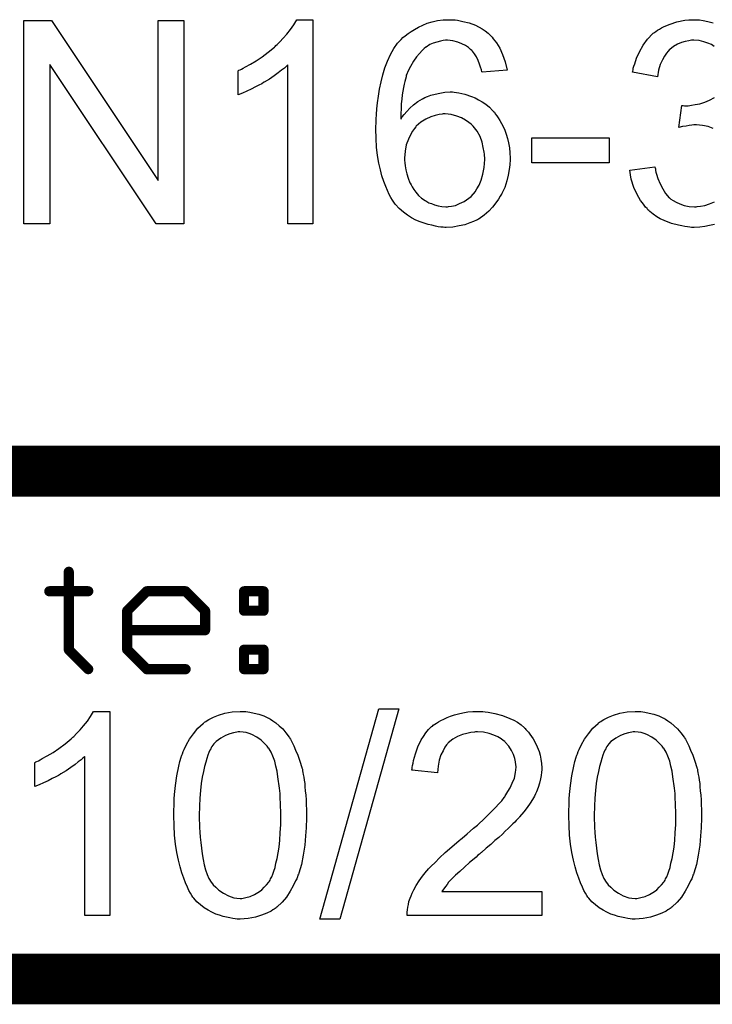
# Model space of a CAD drawing. Extents: x -1.5 to 9, y -3 to 5.
# Tile 262 of 368: x 7.282 to 7.555, y -3.01 to -2.622. Entities that reach past the tile are written whole.
import ezdxf

# ---------------------------------------------------------------- set-up
doc = ezdxf.new("R2010")
doc.units = 0
doc.layers.get('0').update_dxf_attribs({"linetype": 'CONTINUOUS'})
doc.layers.add('qfn16-30-34-a_mechanical_19', color=1, linetype='CONTINUOUS')

# ---------------------------------------------------------------- blocks, each defined once
blk = doc.blocks.new('D56')
at = {"const_width": 0.001}
blk.add_lwpolyline([(-0.0005, 0, 1), (0.0005, 0, 1)], format="xyb", close=True, dxfattribs=at)
blk = doc.blocks.new('D57')
at = {"const_width": 0.002}
blk.add_lwpolyline([(-0.001, 0, 1), (0.001, 0, 1)], format="xyb", close=True, dxfattribs=at)

msp = doc.modelspace()

# ---------------------------------------------------------------- linework, layer by layer
at = {"layer": 'qfn16-30-34-a_mechanical_19', "color": 1}
for points in [[(7.347144, -2.702602), (7.336153, -2.702602), (7.294269, -2.639777), (7.294269, -2.702602), (7.284087, -2.702602), (7.284087, -2.622538), (7.294963, -2.622538), (7.336962, -2.685479), (7.336962, -2.622538), (7.347144, -2.622538), (7.347144, -2.702602)], [(7.397936, -2.702602), (7.388102, -2.702602), (7.388102, -2.640009), (7.387986, -2.640124), (7.387408, -2.640587), (7.386713, -2.641282), (7.385556, -2.642091), (7.384284, -2.643133), (7.382664, -2.64429), (7.380813, -2.645562), (7.37873, -2.646835), (7.378614, -2.646835), (7.378499, -2.646951), (7.377805, -2.647414), (7.376648, -2.647992), (7.375259, -2.648686), (7.373639, -2.649496), (7.371904, -2.650306), (7.370168, -2.651116), (7.368433, -2.65181), (7.368433, -2.642323), (7.368548, -2.642323), (7.36878, -2.642091), (7.369243, -2.641976), (7.369821, -2.641629), (7.370515, -2.641282), (7.371325, -2.640819), (7.373292, -2.639662), (7.375606, -2.638389), (7.37792, -2.636769), (7.38035, -2.634918), (7.38278, -2.632951), (7.382895, -2.632835), (7.383011, -2.63272), (7.383358, -2.632373), (7.383821, -2.632026), (7.384862, -2.630869), (7.386251, -2.62948), (7.387639, -2.62786), (7.389143, -2.626009), (7.390416, -2.624158), (7.391573, -2.622191), (7.397936, -2.622191), (7.397936, -2.702602)], [(7.453125, -2.622307), (7.453935, -2.622307), (7.454861, -2.622422), (7.457059, -2.622885), (7.459489, -2.623464), (7.462034, -2.624389), (7.464579, -2.625778), (7.465852, -2.626588), (7.467009, -2.627513), (7.467125, -2.627629), (7.467241, -2.627744), (7.467588, -2.628092), (7.467935, -2.628439), (7.468513, -2.629017), (7.468976, -2.629711), (7.470249, -2.631331), (7.471521, -2.633414), (7.472678, -2.635959), (7.47372, -2.638852), (7.474414, -2.642091), (7.464579, -2.642901), (7.464579, -2.642785), (7.464464, -2.64267), (7.464348, -2.641976), (7.464001, -2.640934), (7.463538, -2.639662), (7.463075, -2.638273), (7.462381, -2.636885), (7.461571, -2.635612), (7.460761, -2.634571), (7.46053, -2.634339), (7.460067, -2.633877), (7.459257, -2.633182), (7.4581, -2.632372), (7.456596, -2.631678), (7.454976, -2.630984), (7.45301, -2.630521), (7.450927, -2.63029), (7.450117, -2.63029), (7.449191, -2.630406), (7.44815, -2.630637), (7.446762, -2.630984), (7.445373, -2.631447), (7.443985, -2.632025), (7.442596, -2.632951), (7.442365, -2.633067), (7.441787, -2.63353), (7.440977, -2.634339), (7.439935, -2.635496), (7.438778, -2.636885), (7.437506, -2.638505), (7.436349, -2.640587), (7.435192, -2.642901), (7.435192, -2.643017), (7.435076, -2.643248), (7.43496, -2.643595), (7.434729, -2.644058), (7.434613, -2.644752), (7.434382, -2.645562), (7.43415, -2.646488), (7.433919, -2.647645), (7.433572, -2.648918), (7.433341, -2.650306), (7.433109, -2.65181), (7.432993, -2.65343), (7.432762, -2.655281), (7.432646, -2.657132), (7.432531, -2.659215), (7.432531, -2.661298), (7.432646, -2.661182), (7.433109, -2.660488), (7.433919, -2.659562), (7.43496, -2.658405), (7.436117, -2.657017), (7.437621, -2.655744), (7.439241, -2.654471), (7.441092, -2.653314), (7.441208, -2.653314), (7.441324, -2.653198), (7.442018, -2.652851), (7.443059, -2.652504), (7.444448, -2.651926), (7.446068, -2.651463), (7.447919, -2.651116), (7.449886, -2.650769), (7.451968, -2.650653), (7.452894, -2.650653), (7.453588, -2.650769), (7.454514, -2.650885), (7.455439, -2.651), (7.456596, -2.651232), (7.457753, -2.651579), (7.460414, -2.652389), (7.461803, -2.652967), (7.463191, -2.653777), (7.464579, -2.654587), (7.466084, -2.655512), (7.467472, -2.656669), (7.468745, -2.657942), (7.46886, -2.658058), (7.469092, -2.658289), (7.469439, -2.658636), (7.469786, -2.659215), (7.470364, -2.660025), (7.470943, -2.660835), (7.471521, -2.661876), (7.472216, -2.663033), (7.47291, -2.664306), (7.473488, -2.665694), (7.474067, -2.667314), (7.474645, -2.668934), (7.474993, -2.670669), (7.47534, -2.672636), (7.475571, -2.674603), (7.475687, -2.676686), (7.475687, -2.676801), (7.475687, -2.677033), (7.475687, -2.67738), (7.475687, -2.677958), (7.475571, -2.678653), (7.475571, -2.679347), (7.475224, -2.681198), (7.474877, -2.683396), (7.474298, -2.68571), (7.473488, -2.688256), (7.472331, -2.690685), (7.472331, -2.690801), (7.472216, -2.690917), (7.471984, -2.691264), (7.471753, -2.691727), (7.471059, -2.692884), (7.470017, -2.694388), (7.468745, -2.696008), (7.467241, -2.697627), (7.465389, -2.699247), (7.463422, -2.700635), (7.463307, -2.700635), (7.463191, -2.700751), (7.462844, -2.700983), (7.462381, -2.701098), (7.461224, -2.701677), (7.45972, -2.702255), (7.457753, -2.70295), (7.455555, -2.703412), (7.453125, -2.703875), (7.450464, -2.703991), (7.449886, -2.703991), (7.449307, -2.703875), (7.448382, -2.703875), (7.44734, -2.703759), (7.446183, -2.703528), (7.444795, -2.703181), (7.443406, -2.702834), (7.441787, -2.702371), (7.440167, -2.701793), (7.438547, -2.701098), (7.436811, -2.700173), (7.435192, -2.699131), (7.433572, -2.697974), (7.431952, -2.696586), (7.430448, -2.694966), (7.430332, -2.694851), (7.430101, -2.694503), (7.429754, -2.694041), (7.429291, -2.693231), (7.428597, -2.692189), (7.428018, -2.691032), (7.427324, -2.689528), (7.42663, -2.687909), (7.42582, -2.685942), (7.425126, -2.683743), (7.424547, -2.681314), (7.423969, -2.678653), (7.42339, -2.675644), (7.423043, -2.672405), (7.422812, -2.668934), (7.422696, -2.665231), (7.422696, -2.665116), (7.422696, -2.665), (7.422696, -2.664653), (7.422696, -2.66419), (7.422812, -2.663033), (7.422812, -2.661413), (7.422927, -2.659562), (7.423159, -2.657364), (7.42339, -2.654934), (7.423737, -2.652273), (7.4242, -2.649612), (7.424779, -2.646719), (7.425473, -2.643943), (7.426283, -2.641166), (7.427324, -2.638505), (7.428481, -2.635959), (7.429754, -2.63353), (7.431258, -2.631447), (7.431374, -2.631331), (7.431605, -2.6311), (7.432068, -2.630637), (7.432646, -2.629943), (7.433341, -2.629249), (7.434266, -2.628554), (7.435423, -2.627629), (7.43658, -2.626819), (7.437968, -2.626009), (7.439473, -2.625083), (7.441208, -2.624389), (7.442944, -2.623579), (7.44491, -2.623001), (7.446993, -2.622538), (7.449191, -2.622307), (7.451505, -2.622191), (7.452431, -2.622191), (7.453125, -2.622307)], [(7.555983, -2.63272), (7.554941, -2.632025), (7.553553, -2.631447), (7.551933, -2.630868), (7.550082, -2.630406), (7.547999, -2.63029), (7.547074, -2.63029), (7.546032, -2.630521), (7.544644, -2.630753), (7.54314, -2.631215), (7.541636, -2.631794), (7.540016, -2.63272), (7.538512, -2.633877), (7.538396, -2.633992), (7.537933, -2.634571), (7.537239, -2.635381), (7.536429, -2.636538), (7.535619, -2.638042), (7.534809, -2.639893), (7.534115, -2.642091), (7.533652, -2.644637), (7.523818, -2.642901), (7.523818, -2.642785), (7.523934, -2.642438), (7.524049, -2.641976), (7.524165, -2.641281), (7.524396, -2.640472), (7.524743, -2.639546), (7.525438, -2.637348), (7.526595, -2.634802), (7.527983, -2.632257), (7.529719, -2.629827), (7.531917, -2.627629), (7.532033, -2.627513), (7.532264, -2.627397), (7.532611, -2.627166), (7.533074, -2.626819), (7.533652, -2.626356), (7.534462, -2.625893), (7.535272, -2.62543), (7.536314, -2.624852), (7.538627, -2.623926), (7.541289, -2.623001), (7.544413, -2.622422), (7.546032, -2.622191), (7.548925, -2.622191), (7.550198, -2.622307)], [(7.550198, -2.622307), (7.551702, -2.622538), (7.553553, -2.622885), (7.555635, -2.623464)], [(7.555635, -2.665), (7.553668, -2.664306), (7.55147, -2.663843), (7.549041, -2.663611), (7.547999, -2.663611), (7.547189, -2.663727), (7.546148, -2.663843), (7.544991, -2.664074), (7.543603, -2.664306), (7.542099, -2.664653), (7.543256, -2.655975), (7.543834, -2.655975), (7.544297, -2.656091), (7.545801, -2.656091), (7.547074, -2.65586), (7.548578, -2.655628), (7.550313, -2.655281), (7.55228, -2.654703), (7.554131, -2.653893), (7.556098, -2.652851)], [(7.450001, -2.659331), (7.449307, -2.659331), (7.448844, -2.659446), (7.447687, -2.659562), (7.446068, -2.659909), (7.444332, -2.660488), (7.442365, -2.661413), (7.440514, -2.66257), (7.438663, -2.66419), (7.438431, -2.664421), (7.437968, -2.665), (7.437159, -2.666041), (7.436349, -2.667545), (7.435539, -2.669281), (7.434729, -2.671479), (7.434266, -2.673909), (7.434035, -2.676686), (7.434035, -2.676917), (7.434035, -2.677495), (7.43415, -2.678537), (7.434266, -2.679809), (7.434498, -2.681314), (7.43496, -2.682933), (7.435423, -2.684669), (7.436117, -2.686404), (7.436233, -2.686636), (7.43658, -2.687214), (7.437043, -2.688024), (7.437737, -2.689066), (7.438547, -2.690107), (7.439588, -2.69138), (7.440745, -2.692421), (7.442134, -2.693462), (7.442365, -2.693578), (7.442828, -2.693809), (7.443638, -2.694272), (7.444679, -2.694619), (7.445836, -2.695082), (7.447225, -2.695545), (7.448729, -2.695776), (7.450348, -2.695892), (7.450927, -2.695892), (7.45139, -2.695776), (7.452547, -2.69566), (7.454051, -2.695313), (7.455671, -2.694619), (7.457522, -2.693809), (7.459373, -2.692537), (7.460299, -2.691842), (7.461109, -2.690917), (7.461109, -2.690801), (7.46134, -2.690685), (7.461803, -2.689991), (7.462497, -2.688834), (7.463422, -2.68733), (7.464232, -2.685363), (7.464927, -2.683049), (7.465389, -2.680388), (7.465621, -2.677264), (7.465621, -2.677148), (7.465621, -2.676917), (7.465621, -2.676454), (7.465505, -2.675876), (7.465505, -2.675182), (7.465389, -2.674372), (7.465042, -2.67252), (7.464579, -2.670438), (7.46377, -2.66824), (7.462613, -2.666157), (7.461109, -2.66419), (7.460877, -2.663959), (7.460299, -2.66338), (7.459373, -2.662686), (7.4581, -2.66176), (7.45648, -2.660835), (7.454629, -2.66014), (7.452431, -2.659562), (7.450001, -2.659331)], [(7.514678, -2.678537), (7.484248, -2.678537), (7.484248, -2.668702), (7.514678, -2.668702), (7.514678, -2.678537)], [(7.556098, -2.702834), (7.554247, -2.703297), (7.55228, -2.703644), (7.550313, -2.703875), (7.548115, -2.703991), (7.547074, -2.703991), (7.546379, -2.703875), (7.545454, -2.703759), (7.544413, -2.703644), (7.543256, -2.703412), (7.541983, -2.703181), (7.539206, -2.702487), (7.536314, -2.70133), (7.534809, -2.700635), (7.533421, -2.699826), (7.532033, -2.698784), (7.530644, -2.697743), (7.530529, -2.697627), (7.530297, -2.697396), (7.52995, -2.697049), (7.529603, -2.696586), (7.529024, -2.696008), (7.528446, -2.695198), (7.527752, -2.694388), (7.527057, -2.693346), (7.526363, -2.692189), (7.525669, -2.691032), (7.524396, -2.688256), (7.523355, -2.685016), (7.523008, -2.68328), (7.522777, -2.681429), (7.532611, -2.680157), (7.532611, -2.680272), (7.532727, -2.680504), (7.532842, -2.680966), (7.532958, -2.681545), (7.533074, -2.682239), (7.533305, -2.683049), (7.533884, -2.684785), (7.534694, -2.686867), (7.535735, -2.688834), (7.536892, -2.690685), (7.53828, -2.692305), (7.538512, -2.692421), (7.538975, -2.692884), (7.5399, -2.693462), (7.541057, -2.694041), (7.542446, -2.694735), (7.544181, -2.695313), (7.546148, -2.695776), (7.548231, -2.695892), (7.548925, -2.695892), (7.549388, -2.695776), (7.55066, -2.69566), (7.55228, -2.695313), (7.554131, -2.694735), (7.556098, -2.693925)], [(7.317873, -2.975032), (7.308039, -2.975032), (7.308039, -2.912439), (7.307923, -2.912554), (7.307345, -2.913017), (7.30665, -2.913711), (7.305493, -2.914521), (7.304221, -2.915562), (7.302601, -2.916719), (7.30075, -2.917992), (7.298667, -2.919265), (7.298551, -2.919265), (7.298436, -2.919381), (7.297742, -2.919843), (7.296585, -2.920422), (7.295196, -2.921116), (7.293576, -2.921926), (7.291841, -2.922736), (7.290105, -2.923546), (7.28837, -2.92424), (7.28837, -2.914753), (7.288486, -2.914753), (7.288717, -2.914521), (7.28918, -2.914405), (7.289758, -2.914058), (7.290453, -2.913711), (7.291262, -2.913248), (7.293229, -2.912091), (7.295543, -2.910819), (7.297857, -2.909199), (7.300287, -2.907348), (7.302717, -2.905381), (7.302832, -2.905265), (7.302948, -2.905149), (7.303295, -2.904802), (7.303758, -2.904455), (7.304799, -2.903298), (7.306188, -2.90191), (7.307576, -2.90029), (7.30908, -2.898439), (7.310353, -2.896588), (7.31151, -2.894621), (7.317873, -2.894621), (7.317873, -2.975032)], [(7.371558, -2.894736), (7.373062, -2.894968), (7.374798, -2.895315), (7.376649, -2.895778), (7.378616, -2.896356), (7.380467, -2.897282), (7.380583, -2.897282), (7.380699, -2.897398), (7.381277, -2.897745), (7.382203, -2.898323), (7.38336, -2.899133), (7.384632, -2.90029), (7.386021, -2.901563), (7.387293, -2.903067), (7.388566, -2.904802), (7.388682, -2.905034), (7.389145, -2.905612), (7.389607, -2.906653), (7.390417, -2.908158), (7.391111, -2.909893), (7.392037, -2.91186), (7.392847, -2.914174), (7.393541, -2.916719), (7.393541, -2.916835), (7.393657, -2.917066), (7.393773, -2.917414), (7.393888, -2.917992), (7.394004, -2.918686), (7.39412, -2.919496), (7.394351, -2.920537), (7.394467, -2.921695), (7.394698, -2.922967), (7.394814, -2.924356), (7.39493, -2.925975), (7.395161, -2.927595), (7.395277, -2.929446), (7.395277, -2.931298), (7.395392, -2.93338), (7.395392, -2.935579), (7.395392, -2.935694), (7.395392, -2.936157), (7.395392, -2.936967), (7.395392, -2.937892), (7.395277, -2.939165), (7.395277, -2.940554), (7.395161, -2.942058), (7.395045, -2.943677), (7.394698, -2.94738), (7.39412, -2.951198), (7.393426, -2.9549), (7.392963, -2.956636), (7.392384, -2.958371), (7.392384, -2.958487), (7.392269, -2.958718), (7.392037, -2.959181), (7.391806, -2.95976), (7.391574, -2.96057), (7.391111, -2.96138), (7.390186, -2.963347), (7.389029, -2.965429), (7.387525, -2.967743), (7.385789, -2.969826), (7.383707, -2.971793), (7.383591, -2.971793), (7.383475, -2.972024), (7.383128, -2.972255), (7.382665, -2.972487), (7.382087, -2.972834), (7.381508, -2.973297), (7.379773, -2.974107), (7.37769, -2.974916), (7.375261, -2.975726), (7.372368, -2.976189), (7.369244, -2.976421), (7.368087, -2.976421), (7.367277, -2.976305), (7.366352, -2.976189), (7.365195, -2.975958), (7.363922, -2.975726), (7.362534, -2.975379), (7.361145, -2.974916), (7.359641, -2.974454), (7.358137, -2.97376), (7.356633, -2.97295), (7.355129, -2.972024), (7.353625, -2.970867), (7.352236, -2.969594), (7.350964, -2.968206), (7.350848, -2.96809), (7.350617, -2.967743), (7.350269, -2.967165), (7.349691, -2.966239), (7.349112, -2.965198), (7.348534, -2.963809), (7.347724, -2.962189), (7.34703, -2.960338), (7.346336, -2.958256), (7.345641, -2.955826), (7.344947, -2.953165), (7.344369, -2.950157), (7.34379, -2.946917), (7.343443, -2.943446), (7.343212, -2.939628), (7.343096, -2.935579), (7.343096, -2.935463), (7.343096, -2.935), (7.343096, -2.93419), (7.343096, -2.933265), (7.343212, -2.931992), (7.343212, -2.930603), (7.343327, -2.929099), (7.343443, -2.927364), (7.34379, -2.923777), (7.344369, -2.919959), (7.345063, -2.916141), (7.345526, -2.914405), (7.345989, -2.91267), (7.345989, -2.912554), (7.346104, -2.912323), (7.346336, -2.91186), (7.346567, -2.911282), (7.346798, -2.910472), (7.347261, -2.909662), (7.348187, -2.907695), (7.349344, -2.905612), (7.350848, -2.903414), (7.352583, -2.901216), (7.354666, -2.899364), (7.354782, -2.899364), (7.354897, -2.899133), (7.355244, -2.898902), (7.355707, -2.89867), (7.356286, -2.898207), (7.35698, -2.89786), (7.358716, -2.896935), (7.360798, -2.896125), (7.363228, -2.895315), (7.36612, -2.894852), (7.369244, -2.894621), (7.370285, -2.894621), (7.371558, -2.894736)], [(7.408582, -2.976421), (7.400715, -2.976421), (7.42397, -2.893579), (7.431838, -2.893579), (7.408582, -2.976421)], [(7.464928, -2.894736), (7.465854, -2.894852), (7.467011, -2.894968), (7.468283, -2.895199), (7.469556, -2.895431), (7.472564, -2.89624), (7.475573, -2.897398), (7.477077, -2.898092), (7.478581, -2.898902), (7.479969, -2.899943), (7.481242, -2.9011), (7.481358, -2.901215), (7.481589, -2.901331), (7.48182, -2.901794), (7.482283, -2.902257), (7.482862, -2.902835), (7.48344, -2.903645), (7.484019, -2.904455), (7.484713, -2.905496), (7.48587, -2.907695), (7.487027, -2.910472), (7.48749, -2.91186), (7.487721, -2.91348), (7.487952, -2.915099), (7.488068, -2.916835), (7.488068, -2.917066), (7.488068, -2.917645), (7.487952, -2.91857), (7.487837, -2.919843), (7.487605, -2.921232), (7.487142, -2.922851), (7.48668, -2.924587), (7.485985, -2.926322), (7.48587, -2.926554), (7.485638, -2.927132), (7.485176, -2.928058), (7.484481, -2.929331), (7.483556, -2.930719), (7.482399, -2.932454), (7.48101, -2.93419), (7.479391, -2.936157), (7.479159, -2.936388), (7.478581, -2.937083), (7.478002, -2.937661), (7.477424, -2.93824), (7.47673, -2.938934), (7.475804, -2.939859), (7.474878, -2.940785), (7.473721, -2.941826), (7.472564, -2.942983), (7.471176, -2.944256), (7.469672, -2.945529), (7.468052, -2.947033), (7.466201, -2.948537), (7.46435, -2.950157), (7.464234, -2.950272), (7.464002, -2.950504), (7.46354, -2.950851), (7.462961, -2.951314), (7.462267, -2.952008), (7.461457, -2.952702), (7.459606, -2.954206), (7.457639, -2.955942), (7.455788, -2.957677), (7.454168, -2.959181), (7.453474, -2.95976), (7.452895, -2.960338), (7.45278, -2.960454), (7.452432, -2.960801), (7.45197, -2.961264), (7.451391, -2.961958), (7.450813, -2.962768), (7.450118, -2.963578), (7.44873, -2.965545), (7.488184, -2.965545), (7.488184, -2.975032), (7.435078, -2.975032), (7.435078, -2.974916), (7.435078, -2.974454), (7.435078, -2.97376), (7.435193, -2.972834), (7.435309, -2.971793), (7.43554, -2.970636), (7.435772, -2.969479), (7.436234, -2.968206), (7.436234, -2.96809), (7.43635, -2.967974), (7.436582, -2.96728), (7.437044, -2.966239), (7.437739, -2.964851), (7.438664, -2.963231), (7.439821, -2.96138), (7.441094, -2.959528), (7.442714, -2.957561), (7.442714, -2.957446), (7.442945, -2.95733), (7.443524, -2.956636), (7.444565, -2.955595), (7.446069, -2.95409), (7.447805, -2.952355), (7.450003, -2.950272), (7.452664, -2.947958), (7.455556, -2.945529), (7.455672, -2.945413), (7.456135, -2.945066), (7.456829, -2.944487), (7.457639, -2.943793), (7.45868, -2.942868), (7.459953, -2.941826), (7.461226, -2.940669), (7.46273, -2.939397), (7.465622, -2.93662), (7.468515, -2.933843), (7.469903, -2.932455), (7.471176, -2.931066), (7.472333, -2.929794), (7.473258, -2.928521), (7.473258, -2.928405), (7.47349, -2.928289), (7.473721, -2.927942), (7.473953, -2.927479), (7.474763, -2.926207), (7.475688, -2.924703), (7.476498, -2.922852), (7.477308, -2.920885), (7.477771, -2.918686), (7.478002, -2.916604), (7.478002, -2.916488), (7.478002, -2.916372), (7.477886, -2.915678), (7.477771, -2.914521), (7.477424, -2.913248), (7.476961, -2.911629), (7.476151, -2.910009), (7.47511, -2.908389), (7.473721, -2.906769), (7.47349, -2.906538), (7.472911, -2.906075), (7.472101, -2.905497), (7.470829, -2.904687), (7.469209, -2.903992), (7.467358, -2.903298), (7.465159, -2.902835), (7.46273, -2.90272), (7.462036, -2.90272), (7.461573, -2.902835), (7.460184, -2.902951), (7.458565, -2.903298), (7.456829, -2.903761), (7.454862, -2.904571), (7.453011, -2.905612), (7.451275, -2.907001), (7.451044, -2.907232), (7.450581, -2.907811), (7.449887, -2.908736), (7.449193, -2.910124), (7.448383, -2.911744), (7.447689, -2.913827), (7.447226, -2.916141), (7.446995, -2.918802), (7.436929, -2.917761), (7.436929, -2.917645), (7.437044, -2.917298), (7.437044, -2.916719), (7.43716, -2.91591), (7.437391, -2.914984), (7.437623, -2.913943), (7.43797, -2.91267), (7.438317, -2.911397), (7.439243, -2.90862), (7.440631, -2.905844), (7.441441, -2.904455), (7.442482, -2.903067), (7.443524, -2.901794), (7.444681, -2.900637), (7.444796, -2.900521), (7.445028, -2.900406), (7.445375, -2.900059), (7.445953, -2.899711), (7.446648, -2.899249), (7.447457, -2.898786), (7.448383, -2.898207), (7.44954, -2.897629), (7.450813, -2.89705), (7.452201, -2.896472), (7.453705, -2.896009), (7.455325, -2.895546), (7.45706, -2.895199), (7.458912, -2.894852), (7.460879, -2.894736), (7.462961, -2.894621), (7.464118, -2.894621), (7.464928, -2.894736)], [(7.527175, -2.894736), (7.528679, -2.894968), (7.530414, -2.895315), (7.532266, -2.895778), (7.534232, -2.896356), (7.536084, -2.897282), (7.536199, -2.897282), (7.536315, -2.897397), (7.536894, -2.897744), (7.537819, -2.898323), (7.538976, -2.899133), (7.540249, -2.90029), (7.541637, -2.901563), (7.54291, -2.903067), (7.544183, -2.904802), (7.544298, -2.905034), (7.544761, -2.905612), (7.545224, -2.906653), (7.546034, -2.908157), (7.546728, -2.909893), (7.547654, -2.91186), (7.548463, -2.914174), (7.549158, -2.916719), (7.549158, -2.916835), (7.549273, -2.917066), (7.549389, -2.917414), (7.549505, -2.917992), (7.54962, -2.918686), (7.549736, -2.919496), (7.549968, -2.920537), (7.550083, -2.921694), (7.550315, -2.922967), (7.55043, -2.924356), (7.550546, -2.925975), (7.550778, -2.927595), (7.550893, -2.929446), (7.550893, -2.931298), (7.551009, -2.93338), (7.551009, -2.935578), (7.551009, -2.935694), (7.551009, -2.936157), (7.551009, -2.936967), (7.551009, -2.937892), (7.550893, -2.939165), (7.550893, -2.940553), (7.550778, -2.942058), (7.550662, -2.943677), (7.550315, -2.94738), (7.549736, -2.951198), (7.549042, -2.9549), (7.548579, -2.956636), (7.548001, -2.958371), (7.548001, -2.958487), (7.547885, -2.958718), (7.547654, -2.959181), (7.547422, -2.95976), (7.547191, -2.96057), (7.546728, -2.96138), (7.545802, -2.963346), (7.544645, -2.965429), (7.543141, -2.967743), (7.541406, -2.969826), (7.539323, -2.971793), (7.539208, -2.971793), (7.539092, -2.972024), (7.538745, -2.972255), (7.538282, -2.972487), (7.537703, -2.972834), (7.537125, -2.973297), (7.535389, -2.974106), (7.533307, -2.974916), (7.530877, -2.975726), (7.527985, -2.976189), (7.524861, -2.976421), (7.523704, -2.976421), (7.522894, -2.976305), (7.521968, -2.976189), (7.520811, -2.975958), (7.519538, -2.975726), (7.51815, -2.975379), (7.516762, -2.974916), (7.515258, -2.974454), (7.513753, -2.973759), (7.512249, -2.97295), (7.510745, -2.972024), (7.509241, -2.970867), (7.507853, -2.969594), (7.50658, -2.968206), (7.506464, -2.96809), (7.506233, -2.967743), (7.505886, -2.967164), (7.505307, -2.966239), (7.504729, -2.965198), (7.50415, -2.963809), (7.503341, -2.962189), (7.502646, -2.960338), (7.501952, -2.958256), (7.501258, -2.955826), (7.500564, -2.953165), (7.499985, -2.950157), (7.499407, -2.946917), (7.49906, -2.943446), (7.498828, -2.939628), (7.498712, -2.935578), (7.498712, -2.935463), (7.498712, -2.935), (7.498712, -2.93419), (7.498712, -2.933264), (7.498828, -2.931992), (7.498828, -2.930603), (7.498944, -2.929099), (7.49906, -2.927364), (7.499407, -2.923777), (7.499985, -2.919959), (7.500679, -2.916141), (7.501142, -2.914405), (7.501605, -2.91267), (7.501605, -2.912554), (7.501721, -2.912323), (7.501952, -2.91186), (7.502184, -2.911281), (7.502415, -2.910472), (7.502878, -2.909662), (7.503803, -2.907695), (7.50496, -2.905612), (7.506464, -2.903414), (7.5082, -2.901215), (7.510283, -2.899364), (7.510398, -2.899364), (7.510514, -2.899133), (7.510861, -2.898901), (7.511324, -2.89867), (7.511902, -2.898207), (7.512596, -2.89786), (7.514332, -2.896935), (7.516415, -2.896125), (7.518844, -2.895315), (7.521737, -2.894852), (7.524861, -2.894621), (7.525902, -2.894621), (7.527175, -2.894736)], [(7.369128, -2.90272), (7.368434, -2.90272), (7.367971, -2.902835), (7.366699, -2.903067), (7.365195, -2.903414), (7.363459, -2.904108), (7.361608, -2.905149), (7.360682, -2.905844), (7.359757, -2.906538), (7.358947, -2.907463), (7.358137, -2.908505), (7.358137, -2.90862), (7.357906, -2.908852), (7.357674, -2.909315), (7.357327, -2.909893), (7.35698, -2.910819), (7.356517, -2.91186), (7.35617, -2.913133), (7.355707, -2.914637), (7.355244, -2.916372), (7.354782, -2.918339), (7.354319, -2.920537), (7.353972, -2.922967), (7.353625, -2.925744), (7.353393, -2.928752), (7.353278, -2.931992), (7.353162, -2.935579), (7.353162, -2.93581), (7.353162, -2.936388), (7.353162, -2.93743), (7.353278, -2.938818), (7.353278, -2.940322), (7.353393, -2.942173), (7.353509, -2.94414), (7.35374, -2.946223), (7.354319, -2.950735), (7.354666, -2.952934), (7.355129, -2.955016), (7.355592, -2.956983), (7.356286, -2.958834), (7.35698, -2.960454), (7.35779, -2.961842), (7.35779, -2.961958), (7.358021, -2.962074), (7.3586, -2.962884), (7.359641, -2.963925), (7.360914, -2.965082), (7.362649, -2.966239), (7.364616, -2.96728), (7.366815, -2.96809), (7.367971, -2.968206), (7.369244, -2.968322), (7.369938, -2.968322), (7.370401, -2.968206), (7.371558, -2.967974), (7.373178, -2.967512), (7.374913, -2.966702), (7.37688, -2.965545), (7.377806, -2.964851), (7.378732, -2.963925), (7.379657, -2.962999), (7.380583, -2.961842), (7.380583, -2.961727), (7.380814, -2.961495), (7.381046, -2.961148), (7.381277, -2.96057), (7.38174, -2.95976), (7.382087, -2.958718), (7.38255, -2.957561), (7.383012, -2.956173), (7.38336, -2.954438), (7.383822, -2.952586), (7.384285, -2.950388), (7.384632, -2.948074), (7.384864, -2.945297), (7.385095, -2.942405), (7.385327, -2.939165), (7.385327, -2.935579), (7.385327, -2.935463), (7.385327, -2.935347), (7.385327, -2.934769), (7.385327, -2.933727), (7.385211, -2.932339), (7.385211, -2.930835), (7.385095, -2.928984), (7.384979, -2.927017), (7.384748, -2.924818), (7.384169, -2.920422), (7.383822, -2.918224), (7.38336, -2.916141), (7.382897, -2.914174), (7.382203, -2.912323), (7.381508, -2.910703), (7.380699, -2.909315), (7.380699, -2.909199), (7.380467, -2.909083), (7.380236, -2.908736), (7.379889, -2.908273), (7.378847, -2.907232), (7.377575, -2.905959), (7.375839, -2.904802), (7.373872, -2.903761), (7.372831, -2.903298), (7.371674, -2.902951), (7.370401, -2.902835), (7.369128, -2.90272)], [(7.524745, -2.90272), (7.524051, -2.90272), (7.523588, -2.902835), (7.522315, -2.903067), (7.520811, -2.903414), (7.519076, -2.904108), (7.517225, -2.905149), (7.516299, -2.905843), (7.515373, -2.906538), (7.514563, -2.907463), (7.513753, -2.908505), (7.513753, -2.90862), (7.513522, -2.908852), (7.513291, -2.909314), (7.512944, -2.909893), (7.512596, -2.910819), (7.512134, -2.91186), (7.511787, -2.913133), (7.511324, -2.914637), (7.510861, -2.916372), (7.510398, -2.918339), (7.509935, -2.920537), (7.509588, -2.922967), (7.509241, -2.925744), (7.50901, -2.928752), (7.508894, -2.931992), (7.508778, -2.935578), (7.508778, -2.93581), (7.508778, -2.936388), (7.508778, -2.93743), (7.508894, -2.938818), (7.508894, -2.940322), (7.50901, -2.942173), (7.509126, -2.94414), (7.509357, -2.946223), (7.509935, -2.950735), (7.510283, -2.952933), (7.510745, -2.955016), (7.511208, -2.956983), (7.511902, -2.958834), (7.512596, -2.960454), (7.513406, -2.961842), (7.513406, -2.961958), (7.513638, -2.962074), (7.514216, -2.962884), (7.515258, -2.963925), (7.51653, -2.965082), (7.518266, -2.966239), (7.520233, -2.96728), (7.522431, -2.96809), (7.523588, -2.968206), (7.524861, -2.968322), (7.525555, -2.968322), (7.526018, -2.968206), (7.527175, -2.967974), (7.528794, -2.967512), (7.53053, -2.966702), (7.532497, -2.965545), (7.533422, -2.964851), (7.534348, -2.963925), (7.535274, -2.962999), (7.536199, -2.961842), (7.536199, -2.961727), (7.536431, -2.961495), (7.536662, -2.961148), (7.536894, -2.96057), (7.537356, -2.95976), (7.537703, -2.958718), (7.538166, -2.957561), (7.538629, -2.956173), (7.538976, -2.954438), (7.539439, -2.952586), (7.539902, -2.950388), (7.540249, -2.948074), (7.54048, -2.945297), (7.540712, -2.942405), (7.540943, -2.939165), (7.540943, -2.935578), (7.540943, -2.935463), (7.540943, -2.935347), (7.540943, -2.934769), (7.540943, -2.933727), (7.540827, -2.932339), (7.540827, -2.930835), (7.540712, -2.928983), (7.540596, -2.927017), (7.540364, -2.924818), (7.539786, -2.920422), (7.539439, -2.918223), (7.538976, -2.916141), (7.538513, -2.914174), (7.537819, -2.912323), (7.537125, -2.910703), (7.536315, -2.909314), (7.536315, -2.909199), (7.536084, -2.909083), (7.535852, -2.908736), (7.535505, -2.908273), (7.534464, -2.907232), (7.533191, -2.905959), (7.531456, -2.904802), (7.529489, -2.903761), (7.528447, -2.903298), (7.52729, -2.902951), (7.526018, -2.902835), (7.524745, -2.90272)]]:
    msp.add_lwpolyline(points, dxfattribs=at)
for points, const_width in [([(7.1, -2.8), (7.8, -2.8)], 0.02), ([(7.301752, -2.870327), (7.301752, -2.839634)], 0.004), ([(7.302752, -2.839634), (7.302752, -2.839634)], 0.002), ([(7.302752, -2.839634), (7.302752, -2.839634)], 0.002), ([(7.294078, -2.847307), (7.309425, -2.847307)], 0.004), ([(7.294078, -2.846307), (7.294078, -2.846307)], 0.002), ([(7.294078, -2.846307), (7.294078, -2.846307)], 0.002), ([(7.324771, -2.85498), (7.332444, -2.847307)], 0.004), ([(7.332444, -2.847307), (7.347791, -2.847307)], 0.004), ([(7.332444, -2.846307), (7.332444, -2.846307)], 0.002), ([(7.332444, -2.846307), (7.332444, -2.846307)], 0.002), ([(7.347791, -2.847307), (7.355464, -2.85498)], 0.004), ([(7.348498, -2.8466), (7.348498, -2.8466)], 0.002), ([(7.348498, -2.8466), (7.348498, -2.8466)], 0.002), ([(7.370811, -2.85498), (7.370811, -2.847307)], 0.004), ([(7.370811, -2.847307), (7.378484, -2.847307)], 0.004), ([(7.370811, -2.846307), (7.370811, -2.846307)], 0.002), ([(7.370811, -2.846307), (7.370811, -2.846307)], 0.002), ([(7.371811, -2.847307), (7.371811, -2.847307)], 0.002), ([(7.371811, -2.847307), (7.371811, -2.847307)], 0.002), ([(7.378484, -2.85498), (7.378484, -2.847307)], 0.004), ([(7.379484, -2.847307), (7.379484, -2.847307)], 0.002), ([(7.379484, -2.847307), (7.379484, -2.847307)], 0.002), ([(7.309425, -2.848307), (7.309425, -2.848307)], 0.002), ([(7.309425, -2.848307), (7.309425, -2.848307)], 0.002), ([(7.333152, -2.848014), (7.333152, -2.848014)], 0.002), ([(7.333152, -2.848014), (7.333152, -2.848014)], 0.002), ([(7.347791, -2.848307), (7.347791, -2.848307)], 0.002), ([(7.347791, -2.848307), (7.347791, -2.848307)], 0.002), ([(7.378484, -2.848307), (7.378484, -2.848307)], 0.002), ([(7.378484, -2.848307), (7.378484, -2.848307)], 0.002), ([(7.324771, -2.870327), (7.324771, -2.85498)], 0.004), ([(7.324064, -2.854273), (7.324064, -2.854273)], 0.002), ([(7.324064, -2.854273), (7.324064, -2.854273)], 0.002), ([(7.325771, -2.85498), (7.325771, -2.85498)], 0.002), ([(7.325771, -2.85498), (7.325771, -2.85498)], 0.002), ([(7.355464, -2.862654), (7.355464, -2.85498)], 0.004), ([(7.356464, -2.85498), (7.356464, -2.85498)], 0.002), ([(7.356464, -2.85498), (7.356464, -2.85498)], 0.002), ([(7.370811, -2.85498), (7.378484, -2.85498)], 0.004), ([(7.369811, -2.85498), (7.369811, -2.85498)], 0.002), ([(7.369811, -2.85498), (7.369811, -2.85498)], 0.002), ([(7.370811, -2.85398), (7.370811, -2.85398)], 0.002), ([(7.370811, -2.85398), (7.370811, -2.85398)], 0.002), ([(7.377484, -2.85498), (7.377484, -2.85498)], 0.002), ([(7.377484, -2.85498), (7.377484, -2.85498)], 0.002), ([(7.354757, -2.855688), (7.354757, -2.855688)], 0.002), ([(7.354757, -2.855688), (7.354757, -2.855688)], 0.002), ([(7.378484, -2.85598), (7.378484, -2.85598)], 0.002), ([(7.378484, -2.85598), (7.378484, -2.85598)], 0.002), ([(7.324771, -2.862654), (7.355464, -2.862654)], 0.004), ([(7.324771, -2.861654), (7.324771, -2.861654)], 0.002), ([(7.324771, -2.861654), (7.324771, -2.861654)], 0.002), ([(7.354464, -2.862654), (7.354464, -2.862654)], 0.002), ([(7.354464, -2.862654), (7.354464, -2.862654)], 0.002), ([(7.355464, -2.863654), (7.355464, -2.863654)], 0.002), ([(7.355464, -2.863654), (7.355464, -2.863654)], 0.002), ([(7.301752, -2.870327), (7.309425, -2.878)], 0.004), ([(7.300752, -2.870327), (7.300752, -2.870327)], 0.002), ([(7.300752, -2.870327), (7.300752, -2.870327)], 0.002), ([(7.302459, -2.86962), (7.302459, -2.86962)], 0.002), ([(7.302459, -2.86962), (7.302459, -2.86962)], 0.002), ([(7.324771, -2.870327), (7.332444, -2.878)], 0.004), ([(7.323771, -2.870327), (7.323771, -2.870327)], 0.002), ([(7.323771, -2.870327), (7.323771, -2.870327)], 0.002), ([(7.325478, -2.86962), (7.325478, -2.86962)], 0.002), ([(7.325478, -2.86962), (7.325478, -2.86962)], 0.002), ([(7.370811, -2.870327), (7.378484, -2.870327)], 0.004), ([(7.370811, -2.878), (7.370811, -2.870327)], 0.004), ([(7.370811, -2.869327), (7.370811, -2.869327)], 0.002), ([(7.370811, -2.869327), (7.370811, -2.869327)], 0.002), ([(7.371811, -2.870327), (7.371811, -2.870327)], 0.002), ([(7.371811, -2.870327), (7.371811, -2.870327)], 0.002), ([(7.378484, -2.878), (7.378484, -2.870327)], 0.004), ([(7.379484, -2.870327), (7.379484, -2.870327)], 0.002), ([(7.379484, -2.870327), (7.379484, -2.870327)], 0.002), ([(7.378484, -2.871327), (7.378484, -2.871327)], 0.002), ([(7.378484, -2.871327), (7.378484, -2.871327)], 0.002), ([(7.332444, -2.878), (7.347791, -2.878)], 0.004), ([(7.332444, -2.877), (7.332444, -2.877)], 0.002), ([(7.332444, -2.877), (7.332444, -2.877)], 0.002), ([(7.370811, -2.878), (7.378484, -2.878)], 0.004), ([(7.369811, -2.878), (7.369811, -2.878)], 0.002), ([(7.369811, -2.878), (7.369811, -2.878)], 0.002), ([(7.370811, -2.877), (7.370811, -2.877)], 0.002), ([(7.370811, -2.877), (7.370811, -2.877)], 0.002), ([(7.377484, -2.878), (7.377484, -2.878)], 0.002), ([(7.377484, -2.878), (7.377484, -2.878)], 0.002), ([(7.308718, -2.878707), (7.308718, -2.878707)], 0.002), ([(7.308718, -2.878707), (7.308718, -2.878707)], 0.002), ([(7.331737, -2.878707), (7.331737, -2.878707)], 0.002), ([(7.331737, -2.878707), (7.331737, -2.878707)], 0.002), ([(7.347791, -2.879), (7.347791, -2.879)], 0.002), ([(7.347791, -2.879), (7.347791, -2.879)], 0.002), ([(7.378484, -2.879), (7.378484, -2.879)], 0.002), ([(7.378484, -2.879), (7.378484, -2.879)], 0.002), ([(7.1, -3), (7.8, -3)], 0.02)]:
    msp.add_lwpolyline(points, dxfattribs=dict(at, const_width=const_width))
at = {"layer": 'qfn16-30-34-a_mechanical_19', "color": 1, "const_width": 0.002}
for points in [[(7.302752, -2.839634, 1), (7.300752, -2.839634)], [(7.294078, -2.846307, 1), (7.294078, -2.848307)], [(7.309425, -2.848307, 1), (7.309425, -2.846307)], [(7.332444, -2.846307, 1), (7.332444, -2.848307)], [(7.333152, -2.848014, 0.999854), (7.331737, -2.8466)], [(7.348498, -2.8466, 1), (7.347084, -2.848014)], [(7.347791, -2.848307, 1), (7.347791, -2.846307)], [(7.370811, -2.846307, 1), (7.370811, -2.848307)], [(7.371811, -2.847307, 1), (7.369811, -2.847307)], [(7.379484, -2.847307, 1), (7.377484, -2.847307)], [(7.378484, -2.848307, 1), (7.378484, -2.846307)], [(7.324064, -2.854273, 1.000854), (7.325478, -2.855688)], [(7.325771, -2.85498, 1), (7.323771, -2.85498)], [(7.356464, -2.85498, 1), (7.354464, -2.85498)], [(7.354757, -2.855688, 0.999854), (7.356171, -2.854273)], [(7.370811, -2.85398, 1), (7.370811, -2.85598)], [(7.369811, -2.85498, 1), (7.371811, -2.85498)], [(7.377484, -2.85498, 1), (7.379484, -2.85498)], [(7.378484, -2.85598, 1), (7.378484, -2.85398)], [(7.324771, -2.861654, 1), (7.324771, -2.863654)], [(7.354464, -2.862654, 1), (7.356464, -2.862654)], [(7.355464, -2.863654, 1), (7.355464, -2.861654)], [(7.302459, -2.86962, 1.000854), (7.301044, -2.871034)], [(7.300752, -2.870327, 1), (7.302752, -2.870327)], [(7.325478, -2.86962, 1), (7.324064, -2.871034)], [(7.323771, -2.870327, 1), (7.325771, -2.870327)], [(7.370811, -2.869327, 1), (7.370811, -2.871327)], [(7.371811, -2.870327, 1), (7.369811, -2.870327)], [(7.379484, -2.870327, 1), (7.377484, -2.870327)], [(7.378484, -2.871327, 1), (7.378484, -2.869327)], [(7.308718, -2.878707, 1), (7.310132, -2.877293)], [(7.332444, -2.877, 1), (7.332444, -2.879)], [(7.331737, -2.878707, 1), (7.333151, -2.877293)], [(7.347791, -2.879, 1), (7.347791, -2.877)], [(7.370811, -2.877, 1), (7.370811, -2.879)], [(7.369811, -2.878, 1), (7.371811, -2.878)], [(7.377484, -2.878, 1), (7.379484, -2.878)], [(7.378484, -2.879, 1), (7.378484, -2.877)]]:
    msp.add_lwpolyline(points, format="xyb", dxfattribs=at)

# ---------------------------------------------------------------- block references
at = {"layer": 'qfn16-30-34-a_mechanical_19'}
for name, p in [('D57', (7.301752, -2.839634)), ('D56', (7.300752, -2.839634)), ('D56', (7.302752, -2.839634)), ('D56', (7.302752, -2.839634)), ('D56', (7.302752, -2.839634)), ('D57', (7.294078, -2.847307)), ('D56', (7.294078, -2.846307)), ('D56', (7.294078, -2.846307)), ('D56', (7.294078, -2.846307)), ('D57', (7.309425, -2.847307)), ('D56', (7.309425, -2.846307)), ('D57', (7.332444, -2.847307)), ('D57', (7.332444, -2.847307)), ('D56', (7.331737, -2.8466)), ('D56', (7.332444, -2.846307)), ('D56', (7.332444, -2.846307)), ('D56', (7.332444, -2.846307)), ('D57', (7.347791, -2.847307)), ('D57', (7.347791, -2.847307)), ('D56', (7.347791, -2.846307)), ('D56', (7.348498, -2.8466)), ('D56', (7.348498, -2.8466)), ('D56', (7.348498, -2.8466)), ('D57', (7.370811, -2.847307)), ('D57', (7.370811, -2.847307)), ('D56', (7.369811, -2.847307)), ('D56', (7.370811, -2.846307)), ('D56', (7.370811, -2.846307)), ('D56', (7.370811, -2.846307)), ('D56', (7.371811, -2.847307)), ('D56', (7.371811, -2.847307)), ('D56', (7.371811, -2.847307)), ('D57', (7.378484, -2.847307)), ('D57', (7.378484, -2.847307)), ('D56', (7.377484, -2.847307)), ('D56', (7.378484, -2.846307)), ('D56', (7.379484, -2.847307)), ('D56', (7.379484, -2.847307)), ('D56', (7.379484, -2.847307)), ('D56', (7.294078, -2.848307)), ('D56', (7.309425, -2.848307)), ('D56', (7.309425, -2.848307)), ('D56', (7.309425, -2.848307)), ('D56', (7.332444, -2.848307)), ('D56', (7.333152, -2.848014)), ('D56', (7.333152, -2.848014)), ('D56', (7.333152, -2.848014)), ('D56', (7.347084, -2.848014)), ('D56', (7.347791, -2.848307)), ('D56', (7.347791, -2.848307)), ('D56', (7.347791, -2.848307)), ('D56', (7.370811, -2.848307)), ('D56', (7.378484, -2.848307)), ('D56', (7.378484, -2.848307)), ('D56', (7.378484, -2.848307)), ('D57', (7.324771, -2.85498)), ('D57', (7.324771, -2.85498)), ('D56', (7.323771, -2.85498)), ('D56', (7.324064, -2.854273)), ('D56', (7.324064, -2.854273)), ('D56', (7.324064, -2.854273)), ('D56', (7.325771, -2.85498)), ('D56', (7.325771, -2.85498)), ('D56', (7.325771, -2.85498)), ('D57', (7.355464, -2.85498)), ('D57', (7.355464, -2.85498)), ('D56', (7.354464, -2.85498)), ('D56', (7.356171, -2.854273)), ('D56', (7.356464, -2.85498)), ('D56', (7.356464, -2.85498)), ('D56', (7.356464, -2.85498)), ('D57', (7.370811, -2.85498)), ('D57', (7.370811, -2.85498)), ('D56', (7.369811, -2.85498)), ('D56', (7.369811, -2.85498)), ('D56', (7.369811, -2.85498)), ('D56', (7.370811, -2.85398)), ('D56', (7.370811, -2.85398)), ('D56', (7.370811, -2.85398)), ('D56', (7.371811, -2.85498)), ('D57', (7.378484, -2.85498)), ('D57', (7.378484, -2.85498)), ('D56', (7.377484, -2.85498)), ('D56', (7.377484, -2.85498)), ('D56', (7.377484, -2.85498)), ('D56', (7.378484, -2.85398)), ('D56', (7.379484, -2.85498)), ('D56', (7.325478, -2.855688)), ('D56', (7.354757, -2.855688)), ('D56', (7.354757, -2.855688)), ('D56', (7.354757, -2.855688)), ('D56', (7.370811, -2.85598)), ('D56', (7.378484, -2.85598)), ('D56', (7.378484, -2.85598)), ('D56', (7.378484, -2.85598)), ('D57', (7.324771, -2.862654)), ('D56', (7.324771, -2.861654)), ('D56', (7.324771, -2.861654)), ('D56', (7.324771, -2.861654)), ('D57', (7.355464, -2.862654)), ('D57', (7.355464, -2.862654)), ('D56', (7.354464, -2.862654)), ('D56', (7.354464, -2.862654)), ('D56', (7.354464, -2.862654)), ('D56', (7.355464, -2.861654)), ('D56', (7.356464, -2.862654)), ('D56', (7.324771, -2.863654)), ('D56', (7.355464, -2.863654)), ('D56', (7.355464, -2.863654)), ('D56', (7.355464, -2.863654)), ('D57', (7.301752, -2.870327)), ('D57', (7.301752, -2.870327)), ('D56', (7.300752, -2.870327)), ('D56', (7.300752, -2.870327)), ('D56', (7.300752, -2.870327)), ('D56', (7.302459, -2.86962)), ('D56', (7.302459, -2.86962)), ('D56', (7.302459, -2.86962)), ('D56', (7.302752, -2.870327)), ('D57', (7.324771, -2.870327)), ('D57', (7.324771, -2.870327)), ('D56', (7.323771, -2.870327)), ('D56', (7.323771, -2.870327)), ('D56', (7.323771, -2.870327)), ('D56', (7.325478, -2.86962)), ('D56', (7.325478, -2.86962)), ('D56', (7.325478, -2.86962)), ('D56', (7.325771, -2.870327)), ('D57', (7.370811, -2.870327)), ('D57', (7.370811, -2.870327)), ('D56', (7.369811, -2.870327)), ('D56', (7.370811, -2.869327)), ('D56', (7.370811, -2.869327)), ('D56', (7.370811, -2.869327)), ('D56', (7.371811, -2.870327)), ('D56', (7.371811, -2.870327)), ('D56', (7.371811, -2.870327)), ('D57', (7.378484, -2.870327)), ('D57', (7.378484, -2.870327)), ('D56', (7.377484, -2.870327)), ('D56', (7.378484, -2.869327)), ('D56', (7.379484, -2.870327)), ('D56', (7.379484, -2.870327)), ('D56', (7.379484, -2.870327)), ('D56', (7.301044, -2.871034)), ('D56', (7.324064, -2.871034)), ('D56', (7.370811, -2.871327)), ('D56', (7.378484, -2.871327)), ('D56', (7.378484, -2.871327)), ('D56', (7.378484, -2.871327)), ('D57', (7.309425, -2.878)), ('D56', (7.310132, -2.877293)), ('D57', (7.332444, -2.878)), ('D57', (7.332444, -2.878)), ('D56', (7.332444, -2.877)), ('D56', (7.332444, -2.877)), ('D56', (7.332444, -2.877)), ('D56', (7.333151, -2.877293)), ('D57', (7.347791, -2.878)), ('D56', (7.347791, -2.877)), ('D57', (7.370811, -2.878)), ('D57', (7.370811, -2.878)), ('D56', (7.369811, -2.878)), ('D56', (7.369811, -2.878)), ('D56', (7.369811, -2.878)), ('D56', (7.370811, -2.877)), ('D56', (7.370811, -2.877)), ('D56', (7.370811, -2.877)), ('D56', (7.371811, -2.878)), ('D57', (7.378484, -2.878)), ('D57', (7.378484, -2.878)), ('D56', (7.377484, -2.878)), ('D56', (7.377484, -2.878)), ('D56', (7.377484, -2.878)), ('D56', (7.378484, -2.877)), ('D56', (7.379484, -2.878)), ('D56', (7.308718, -2.878707)), ('D56', (7.308718, -2.878707)), ('D56', (7.308718, -2.878707)), ('D56', (7.331737, -2.878707)), ('D56', (7.331737, -2.878707)), ('D56', (7.331737, -2.878707)), ('D56', (7.332444, -2.879)), ('D56', (7.347791, -2.879)), ('D56', (7.347791, -2.879)), ('D56', (7.347791, -2.879)), ('D56', (7.370811, -2.879)), ('D56', (7.378484, -2.879)), ('D56', (7.378484, -2.879)), ('D56', (7.378484, -2.879))]:
    msp.add_blockref(name, p, dxfattribs=at)

doc.saveas('drawing.dxf')
